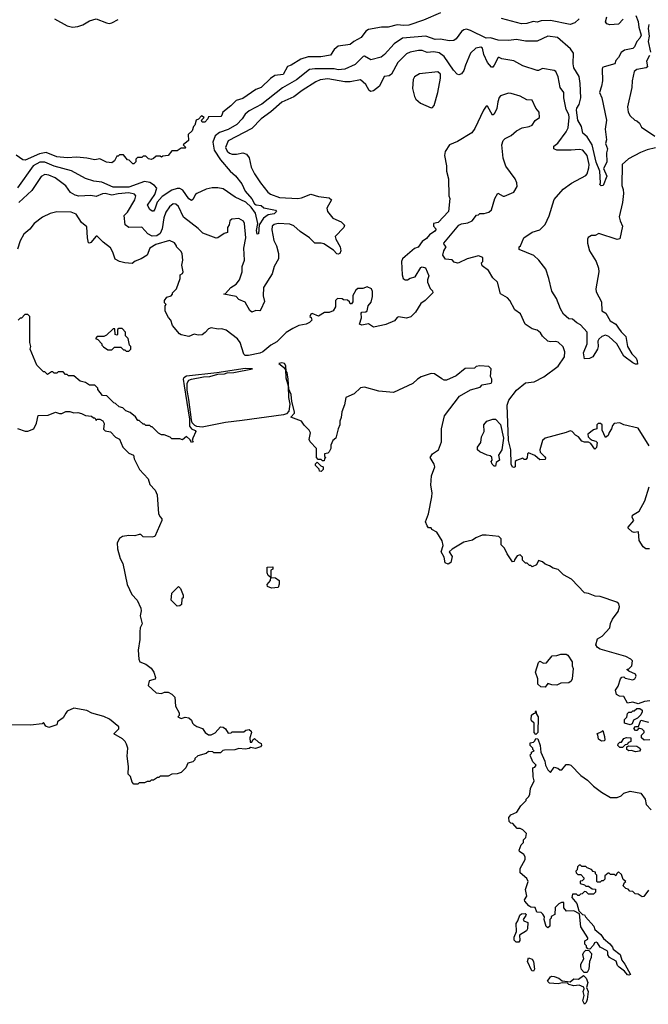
# Model space of a CAD drawing. Extents: x 2210602 to 2357277, y 510288 to 673808.
# Tile 411 of 464: x 2323992 to 2328793, y 636598 to 644122. Entities that reach past the tile are written whole.
import ezdxf

# ---------------------------------------------------------------- set-up
doc = ezdxf.new("R2010")
doc.units = 0

msp = doc.modelspace()

# ---------------------------------------------------------------- linework, layer by layer
at = {"layer": '0CON05XD'}
for points in [[(2327205.9, 644174.1), (2327075, 644117.5), (2326965, 644080.5), (2326927, 644077), (2326875, 644082), (2326805, 644064.2), (2326756.1, 644063.9), (2326655, 644046.2), (2326635, 644033.3), (2326598.8, 643985), (2326544.2, 643955.8), (2326515, 643931.2), (2326425, 643918.8), (2326393.3, 643895), (2326365, 643850), (2326292.3, 643837.7), (2326195, 643838.8), (2326139.7, 643820.3), (2326065, 643773.3), (2326036.4, 643763.6), (2326005, 643703.8), (2325940, 643695), (2325907, 643673), (2325835, 643603.3), (2325795, 643587.5), (2325695, 643520), (2325646.4, 643503.6), (2325605, 643462.5), (2325543.6, 643416.4), (2325537, 643393), (2325527, 643383), (2325435, 643380), (2325430, 643365), (2325405, 643340), (2325385, 643340), (2325380, 643355), (2325400, 643375), (2325381.7, 643388.3), (2325358.3, 643361.7), (2325340, 643355), (2325330, 643315), (2325320, 643305), (2325308.3, 643271.7), (2325280, 643245), (2325281.7, 643198.3), (2325240, 643165), (2325260, 643145), (2325255, 643140), (2325225, 643140), (2325195, 643120), (2325155, 643120), (2325127, 643083), (2325085, 643080), (2325075, 643072.5), (2325065, 643080), (2325035, 643080), (2325015, 643060), (2324995, 643052.5), (2324975, 643057.5), (2324955, 643080), (2324935, 643080), (2324925, 643070), (2324891.7, 643068.3), (2324880, 643055), (2324880, 643035), (2324865, 643020), (2324855, 643020), (2324828.3, 643048.3), (2324815, 643050), (2324785, 643090), (2324755, 643090), (2324745, 643080), (2324735, 643080), (2324716.4, 643043.6), (2324695, 643027.5), (2324655, 643032.5), (2324605, 643057.5), (2324565, 643050), (2324505, 643063.8), (2324428.8, 643071.2)], [(2328698.4, 644155), (2328715, 644108), (2328719.8, 644065), (2328737.4, 644005), (2328728.1, 643981.9), (2328705.8, 643954.2), (2328687.5, 643915), (2328675, 643902), (2328611.2, 643888.8), (2328585, 643872), (2328565, 643832.5), (2328545, 643810), (2328536.1, 643783.9), (2328455, 643762.9), (2328443.8, 643756.2), (2328439.4, 643745), (2328442.5, 643655), (2328436.5, 643613.5), (2328420, 643565), (2328437.1, 643525), (2328474.2, 643355), (2328462.5, 643285), (2328473.3, 643205), (2328466.2, 643175), (2328480.8, 643135), (2328474.3, 643105), (2328476.5, 643033.5), (2328450, 642985), (2328475.8, 642925), (2328447.5, 642855), (2328433, 642853), (2328423.3, 642863.3), (2328427.5, 642875), (2328423.8, 642965), (2328395, 643033.8), (2328364.6, 643165), (2328325, 643226), (2328294, 643255), (2328281.4, 643305), (2328255.7, 643355), (2328245, 643430), (2328247.1, 643445), (2328265.4, 643474.6), (2328278, 643525), (2328273.6, 643633.6), (2328265, 643687.5), (2328224, 643755), (2328218, 643785), (2328222.5, 643865), (2328199.7, 643899.7), (2328100, 643985), (2328025, 643996.4), (2327945, 643958.9), (2327855, 643957.8), (2327785, 643970.6), (2327725, 643961.9), (2327646.7, 643966.7), (2327587.5, 643982.5), (2327555, 643981.9), (2327435, 644040), (2327405, 644048.9), (2327385, 644045.7), (2327365, 644030.8), (2327325, 643976.7), (2327307.3, 643962.7), (2327275, 643959.4), (2327203.9, 643973.9), (2327165, 643970), (2327095, 643995.7), (2326915, 643980.6), (2326852.2, 643937.8), (2326778, 643855), (2326752.5, 643835), (2326675, 643816), (2326625, 643842), (2326615, 643840), (2326555, 643778.6), (2326474.2, 643744.2), (2326425, 643740), (2326395, 643745.4), (2326245, 643747.5), (2326205, 643741.8), (2326105, 643662.7), (2325998.8, 643601.2), (2325842.6, 643477.4), (2325744.8, 643425.2), (2325715, 643400), (2325690.5, 643365), (2325649.9, 643320.1), (2325585, 643282.5), (2325518.9, 643261.1), (2325484.7, 643235.3), (2325466.8, 643185), (2325476.9, 643125), (2325525, 643051.9), (2325600.6, 642965), (2325639.6, 642929.6), (2325687.7, 642867.7), (2325715, 642812.5), (2325765, 642754), (2325785.6, 642715.6), (2325797.3, 642707.3), (2325835, 642700.8), (2325857.5, 642685), (2325946.7, 642666.7), (2325953.8, 642655), (2325935, 642638.6), (2325888.6, 642631.4), (2325854, 642606), (2325820, 642555), (2325815.7, 642485), (2325805, 642482.5), (2325801.2, 642511.2), (2325810, 642565), (2325793.4, 642643.4), (2325759.8, 642689.8), (2325718, 642728), (2325636.9, 642766.9), (2325545, 642830), (2325505, 642838.1), (2325461.7, 642838.3), (2325415, 642825.7), (2325345.6, 642794.4), (2325334, 642785), (2325315, 642746.7), (2325305, 642741.2), (2325285, 642752.5), (2325238.8, 642818.8), (2325215, 642832.2), (2325195, 642832.5), (2325155, 642818.2), (2325080.3, 642769.7), (2325041.8, 642728.2), (2325025, 642673.3), (2325015, 642657.5), (2325005, 642657.5), (2324985, 642672.5), (2324968.8, 642705), (2325023, 642787), (2325038.6, 642835), (2325022.9, 642855), (2324985, 642876.9), (2324945, 642886.2), (2324825, 642842.3), (2324705, 642842.9), (2324620.5, 642880.5), (2324558, 642888), (2324495, 642908.6), (2324387.5, 642967.5), (2324255, 643003.3), (2324185, 643033.8), (2324145, 643033.9), (2324095.3, 643004.7), (2323975, 642836.2)], [(2324257.7, 644127.7), (2324354.1, 644074.1), (2324395, 644063.8), (2324435, 644068.8), (2324475, 644083.8), (2324525, 644113.8), (2324575, 644128.8), (2324655, 644098.8), (2324675, 644094), (2324695, 644098.8), (2324745, 644123.3)], [(2328265, 644128.8), (2328232.1, 644097.9), (2328195, 644084), (2328045, 644114.6), (2327975, 644114.4), (2327945, 644102.1), (2327913, 644107), (2327865, 644093.6), (2327825, 644091.1), (2327671.2, 644131.2)], [(2328600.8, 644125), (2328565, 644088.6), (2328498.1, 644081.9), (2328475, 644090), (2328466.7, 644105), (2328476.7, 644145)], [(2328796.7, 644085), (2328790.6, 644055), (2328798.5, 643995), (2328791.8, 643955), (2328808.9, 643875)], [(2328783.8, 643126.2), (2328732.3, 643107.7), (2328641.7, 643058.3), (2328594.2, 643015.8), (2328590.8, 642855), (2328602, 642825), (2328604.3, 642795), (2328596.1, 642723.9), (2328570, 642615), (2328576.7, 642585), (2328596.2, 642545), (2328575, 642447.5), (2328555, 642441.2), (2328415, 642487.5), (2328387, 642473), (2328358.3, 642471.7), (2328333.6, 642456.4), (2328327.5, 642445), (2328327.5, 642415), (2328342.5, 642355), (2328393.6, 642273.6), (2328413, 642223), (2328416, 642195), (2328391.2, 642065), (2328395, 642042.5), (2328435.7, 641965), (2328437.7, 641897.7), (2328468.3, 641878.3), (2328501.7, 641821.7), (2328545.6, 641795.6), (2328566, 641765), (2328585, 641736.2), (2328621.2, 641701.2), (2328634, 641625), (2328667.7, 641567.7), (2328699.2, 641535), (2328708, 641515), (2328709.3, 641490.7), (2328695, 641488.8), (2328675, 641498.6), (2328605, 641550.8), (2328552, 641645), (2328490.6, 641700.6), (2328465, 641710.6), (2328437.9, 641702.1), (2328415, 641680), (2328407.5, 641665), (2328410.8, 641625), (2328405.8, 641605), (2328368.8, 641545), (2328343.9, 641533.9), (2328305, 641530), (2328298, 641575), (2328326.9, 641645), (2328326, 641735), (2328275, 641790), (2328245.7, 641805.7), (2328215, 641833.3), (2328185, 641836.7), (2328145, 641872.5), (2328122.3, 641912.3), (2328091.2, 641991.2), (2328055, 642047.5), (2328032.9, 642145), (2328009.2, 642215), (2327957.1, 642285), (2327919.8, 642319.8), (2327807.5, 642365), (2327807.5, 642385), (2327817.5, 642395), (2327842.5, 642455), (2327905, 642497.5), (2327963.6, 642516.4), (2328003.9, 642556.1), (2328035, 642622.5), (2328073.2, 642746.8), (2328142.1, 642827.9), (2328205, 642872.5), (2328315, 642931.2), (2328325.8, 642945), (2328339.3, 642990.7), (2328340.5, 643015), (2328325.4, 643085), (2328293.8, 643125), (2328265, 643131.1), (2328204.5, 643124.5), (2328095, 643124), (2328071.2, 643135), (2328072, 643155), (2328101.7, 643178.3), (2328165, 643264), (2328180, 643295), (2328189.3, 643375), (2328185, 643398), (2328166, 643436), (2328148.9, 643525), (2328147.5, 643565), (2328120.8, 643605), (2328104.3, 643685), (2328085.7, 643725.7), (2328075, 643733.8), (2327985, 643750), (2327955, 643733.3), (2327943.6, 643733.6), (2327835, 643770), (2327765, 643806.7), (2327673.6, 643823.6), (2327655, 643832.5), (2327645, 643832.5), (2327616.2, 643773.8), (2327605, 643760), (2327595, 643759.2), (2327565, 643794.3), (2327536.9, 643855), (2327525.7, 643905), (2327515, 643912.5), (2327476.7, 643905), (2327434.4, 643865.6), (2327395.7, 643775), (2327385, 643732.5), (2327365, 643707.5), (2327345, 643700), (2327332.5, 643705), (2327304, 643735), (2327235, 643840.8), (2327195, 643870), (2327155, 643875.8), (2327105, 643870.8), (2327065.5, 643885.5), (2327036.8, 643886.8), (2326975, 643874.3), (2326945, 643860), (2326878.9, 643795), (2326831.2, 643705), (2326815, 643694), (2326775, 643688.8), (2326738.8, 643615), (2326695, 643578.8), (2326675, 643573.3), (2326660, 643580), (2326636.4, 643626.4), (2326595, 643661.4), (2326515, 643647.5), (2326475, 643647.7), (2326345, 643671.1), (2326288, 643662), (2326255, 643647.8), (2326148.5, 643581.5), (2326086.4, 643533.6), (2325995, 643492.2), (2325911.1, 643418.9), (2325836.7, 643365), (2325765, 643291.2), (2325584.5, 643195.5), (2325563.3, 643145), (2325576.4, 643116.4), (2325595, 643100.8), (2325614.4, 643094.4), (2325646.9, 643093.1), (2325695, 643103.8), (2325725, 643093.3), (2325745, 643067.5), (2325760.8, 642995), (2325785, 642943.8), (2325830.6, 642875), (2325887.1, 642805), (2325908.3, 642788.3), (2325975, 642762.2), (2326115, 642755.6), (2326145, 642760.6), (2326215, 642788.8), (2326275, 642770.8), (2326355, 642761.2), (2326372.5, 642745), (2326337.7, 642682.3), (2326342, 642655), (2326384.4, 642604.4), (2326446.1, 642576.1), (2326473, 642553), (2326467.5, 642535), (2326402.5, 642465), (2326406.7, 642445), (2326438.8, 642385), (2326443.6, 642356.4), (2326437.5, 642335), (2326425, 642330), (2326415, 642333.8), (2326389.8, 642359.8), (2326315, 642408), (2326293.9, 642413.9), (2326245, 642413.8), (2326205, 642453.8), (2326133.2, 642503.2), (2326085, 642547.1), (2326055, 642558.5), (2325965, 642564.5), (2325935, 642557.8), (2325919.2, 642545), (2325916.9, 642515), (2325932.9, 642435), (2325954.4, 642394.4), (2325968.8, 642335), (2325967.5, 642295), (2325936, 642235), (2325921.2, 642178.8), (2325852.9, 642075), (2325851.7, 642011.7), (2325860.7, 641969.3), (2325833.6, 641906.4), (2325825, 641897.5), (2325795, 641900), (2325765, 641887.5), (2325749.3, 641899.3), (2325713, 641963), (2325665, 641983.3), (2325646.1, 642006.1), (2325550, 642025), (2325565, 642030), (2325603.8, 642075), (2325645, 642101.2), (2325670.8, 642135), (2325690, 642195), (2325692, 642235), (2325708, 642285), (2325702.9, 642375), (2325720, 642455), (2325709.2, 642565), (2325701.7, 642581.7), (2325665, 642603.8), (2325611.7, 642598.3), (2325597.5, 642585), (2325592.5, 642555), (2325580, 642535), (2325580, 642495), (2325553, 642487), (2325506.1, 642453.9), (2325491.7, 642451.7), (2325389.5, 642489.5), (2325355, 642526.7), (2325243.4, 642613.4), (2325205, 642694), (2325185, 642711.4), (2325165, 642714.2), (2325135, 642691.2), (2325108.3, 642651.7), (2325093.3, 642606.7), (2325080.7, 642525), (2325065, 642487.3), (2325040.4, 642469.6), (2325005, 642467.1), (2324970, 642485), (2324925, 642536.7), (2324825, 642534.3), (2324798, 642555), (2324791.2, 642625), (2324815, 642652), (2324872.7, 642745), (2324878.1, 642775), (2324869.4, 642789.4), (2324825, 642798.8), (2324745, 642792.3), (2324695, 642780.5), (2324645, 642792.5), (2324625, 642792.2), (2324575, 642771.9), (2324535, 642779.4), (2324445, 642772.7), (2324415, 642780.5), (2324380.2, 642800.2), (2324345, 642852), (2324262.3, 642912.3), (2324215, 642934), (2324185, 642939.2), (2324155, 642924.2), (2324083.9, 642816.1), (2323985, 642723.8)], [(2328802.6, 643847.4), (2328780, 643805), (2328787.1, 643762.9), (2328776.9, 643753.1), (2328705, 643742), (2328685.8, 643725), (2328669.3, 643655), (2328667.8, 643605), (2328633.8, 643455), (2328638, 643415), (2328655, 643386.2), (2328690, 643355), (2328705, 643350), (2328725, 643330), (2328740.7, 643300.7), (2328843, 643233)], [(2327135, 643447.5), (2327145, 643450), (2327157.5, 643465), (2327184.2, 643565), (2327206.9, 643675), (2327205.6, 643705), (2327185, 643722.5), (2327045, 643708.8), (2327006.7, 643685), (2326996.2, 643665), (2326992, 643595), (2327006.7, 643535), (2327017.5, 643515), (2327053, 643483), (2327135, 643447.5)], [(2328800, 640865), (2328715, 641000), (2328605.8, 641025.8), (2328575, 641040), (2328533, 641037), (2328518.3, 641021.7), (2328512.5, 640995), (2328493, 640967), (2328487.5, 640945), (2328465, 640930), (2328440, 640985), (2328440, 641025), (2328427, 641037), (2328410, 641035), (2328400, 641025), (2328400, 640995), (2328375, 640986.7), (2328332, 640955), (2328333.8, 640935), (2328348.3, 640918.3), (2328365, 640907.5), (2328391.7, 640901.7), (2328401.7, 640891.7), (2328397, 640853), (2328385, 640840), (2328353, 640883), (2328335, 640892.5), (2328305, 640892.5), (2328285, 640900), (2328260, 640935), (2328237, 640947), (2328212.5, 640975), (2328195, 640980), (2328165, 640966.2), (2328005, 640923.3), (2327984.2, 640905.8), (2327964.1, 640835.9), (2327966.2, 640816.2), (2328000, 640785), (2328006.7, 640773.3), (2328005, 640760), (2327965, 640757.5), (2327925, 640792.5), (2327878.3, 640811.7), (2327870, 640805), (2327867, 640773), (2327858.3, 640761.7), (2327845, 640760), (2327835, 640770), (2327785, 640753.3), (2327776.7, 640745), (2327776.7, 640705), (2327765, 640698.8), (2327755, 640701.2), (2327744.3, 640725.7), (2327743.8, 640835), (2327724.1, 640905.9), (2327714.4, 641175.6), (2327728, 641215), (2327785, 641290), (2327855, 641346.7), (2327920, 641355), (2327995, 641393.3), (2328105.5, 641474.5), (2328151.9, 641545), (2328155.8, 641585), (2328141.7, 641621.7), (2328105, 641658), (2328085, 641663.8), (2328045, 641660), (2328026.4, 641666.4), (2327985, 641702.5), (2327969.3, 641729.3), (2327945, 641750), (2327905, 641760), (2327852.5, 641795), (2327817.5, 641875), (2327772.5, 641905), (2327736.1, 641976.1), (2327716.4, 641996.4), (2327665, 642027.5), (2327640, 642115), (2327605, 642150), (2327572.5, 642205), (2327525, 642240), (2327520, 642265), (2327530, 642275), (2327530, 642305), (2327495, 642316.7), (2327410, 642295), (2327347, 642263), (2327335, 642262.5), (2327310, 642270), (2327295, 642287.5), (2327245, 642292.5), (2327223.6, 642323.6), (2327230, 642355), (2327250, 642385), (2327233, 642403), (2327232.5, 642415), (2327345, 642552.5), (2327365, 642561.2), (2327415, 642568.8), (2327447.5, 642585), (2327481.7, 642628.3), (2327495, 642630), (2327505, 642640), (2327538.3, 642641.7), (2327575, 642650), (2327595, 642670), (2327620.8, 642755), (2327643.6, 642796.4), (2327685, 642772.5), (2327695, 642772.5), (2327766.1, 642803.9), (2327791.7, 642848.3), (2327790, 642875), (2327776.7, 642905), (2327703.9, 643003.9), (2327683.3, 643065), (2327673.3, 643165), (2327685, 643200), (2327700, 643215), (2327745, 643237.5), (2327785, 643273.3), (2327830, 643295), (2327883.9, 643306.1), (2327905, 643316.7), (2327928.8, 643351.2), (2327962.5, 643375), (2327960, 643415), (2327935, 643446.7), (2327905, 643506.2), (2327865, 643508.8), (2327815, 643538.8), (2327745, 643558.8), (2327725, 643560), (2327695, 643551.2), (2327665, 643540), (2327655, 643527.5), (2327642.9, 643495), (2327636.2, 643443.8), (2327615, 643400), (2327601.7, 643391.7), (2327565, 643460), (2327555, 643460), (2327535, 643430), (2327468.3, 643291.7), (2327445, 643257.5), (2327335, 643190), (2327273.6, 643166.4), (2327242.5, 643115), (2327237.5, 643085), (2327252.5, 643005), (2327252.5, 642965), (2327267.5, 642905), (2327270, 642775), (2327277.5, 642755), (2327267.5, 642655), (2327188.3, 642571.7), (2327152.5, 642565), (2327152.5, 642545), (2327171.7, 642521.7), (2327163.3, 642505), (2327121.2, 642478.8), (2327099.5, 642450.5), (2327065, 642426.7), (2327035, 642383.3), (2327006.4, 642373.6), (2326935, 642313.3), (2326916.7, 642295), (2326908.8, 642275), (2326912.3, 642172.3), (2326920, 642145), (2326935, 642133.3), (2326955, 642133.3), (2326975, 642146.7), (2327013, 642157), (2327055, 642227.5), (2327065, 642232.5), (2327090, 642225), (2327116.7, 642165), (2327106, 642135), (2327107.5, 642115), (2327127.5, 642067.5), (2327145, 642050), (2327146.7, 642035), (2327087.5, 641975), (2327055, 641953.8), (2327015, 641887.5), (2326979.7, 641850.3), (2326945, 641842), (2326885, 641850), (2326874, 641846), (2326855, 641820), (2326787.3, 641792.7), (2326755, 641786.2), (2326695, 641771.2), (2326655, 641798.8), (2326605, 641788.8), (2326587.5, 641795), (2326603.6, 641843.6), (2326600.5, 641879.5), (2326605, 641886.7), (2326635, 641890), (2326645, 641897.5), (2326653.3, 641935), (2326675.9, 641964.1), (2326686.2, 642006.2), (2326686.7, 642045), (2326680, 642065), (2326645, 642080), (2326613, 642067), (2326575, 642066.7), (2326560, 642055), (2326537.5, 642015), (2326536.7, 641965), (2326525, 641950), (2326515, 641950), (2326510, 641965), (2326495, 641977.5), (2326465, 641980), (2326455, 641990), (2326418.3, 641991.7), (2326403, 641977), (2326403, 641927), (2326385, 641897.5), (2326356.4, 641883.6), (2326320, 641885), (2326275, 641857.5), (2326226.1, 641876.1), (2326215, 641872.5), (2326207.5, 641855), (2326217.5, 641845), (2326222.5, 641825), (2326205, 641806.7), (2326180, 641795), (2326125, 641783.8), (2326077.3, 641762.7), (2326028.3, 641731.7), (2325955, 641660), (2325910, 641635), (2325850, 641585), (2325825, 641574.2), (2325740, 641555), (2325715, 641556), (2325705, 641566.7), (2325675.4, 641655.4), (2325655, 641683.8), (2325568.8, 641748.8), (2325535, 641760), (2325507, 641757), (2325453.6, 641766.4), (2325435, 641760), (2325409.5, 641730.5), (2325385.9, 641714.1), (2325355, 641711.2), (2325325, 641718), (2325285, 641701.2), (2325225, 641713.8), (2325211.7, 641721.7), (2325160, 641785), (2325146.1, 641826.1), (2325127.5, 641845), (2325102.5, 641895), (2325102.5, 641935), (2325110, 641945), (2325098.3, 641958.3), (2325097.5, 641975), (2325115, 642002.5), (2325148.3, 642011.7), (2325160, 642025), (2325160, 642035), (2325190, 642065), (2325217.5, 642145), (2325218.3, 642171.7), (2325236.4, 642183.6), (2325240, 642195), (2325230, 642245), (2325237.5, 642285), (2325231.7, 642331.7), (2325225, 642350), (2325190, 642385), (2325190, 642395), (2325175, 642417.5), (2325135, 642433.3), (2325032.5, 642405), (2324986.7, 642375), (2324965, 642322.5), (2324920, 642295), (2324873, 642277), (2324851.7, 642258.3), (2324795, 642263.3), (2324755, 642273.8), (2324720.7, 642290.7), (2324703.3, 642345), (2324685, 642377.5), (2324630.7, 642420.7), (2324585, 642467.5), (2324575, 642467.5), (2324535, 642420), (2324525, 642413.3), (2324517, 642417), (2324509.2, 642455), (2324505, 642540), (2324465, 642573.3)], [(2328848.3, 643141.7), (2328783.8, 643126.2)], [(2324428.8, 643071.2), (2324355, 643066), (2324275, 643074.5), (2324195, 643106.4), (2324142.2, 643097.8), (2324035, 643048), (2324015, 643052), (2323965.7, 643085.7)], [(2324465, 642573.3), (2324422.5, 642635), (2324385, 642650), (2324275, 642653.3), (2324225, 642640), (2324166.4, 642613.6), (2324102.5, 642565), (2324069.5, 642520.5), (2324025, 642483.3), (2323995, 642432.5), (2323975, 642367.5)], [(2327190, 640835), (2327214.4, 640895), (2327214.3, 640995), (2327236.2, 641095), (2327350, 641245), (2327435, 641292.5), (2327507.5, 641315), (2327525, 641332.5), (2327592.5, 641345), (2327597.5, 641355), (2327597.5, 641375), (2327587.5, 641395), (2327592.5, 641455), (2327575, 641472.5), (2327505, 641477.5), (2327478.3, 641471.7), (2327465, 641460), (2327395, 641457.5), (2327325, 641400), (2327251.7, 641368.3), (2327235, 641367.5), (2327215, 641377.5), (2327160, 641415), (2327135, 641417.5), (2327058.3, 641391.7), (2327030, 641375), (2326995, 641342.5), (2326846.4, 641273.6), (2326735, 641283.3), (2326625, 641312.5), (2326595, 641307.5), (2326546.1, 641263.9), (2326482.5, 641235), (2326471.7, 641178.3), (2326452.5, 641125), (2326447, 641083), (2326437.5, 641055), (2326437.5, 641025), (2326423.3, 640995), (2326407.5, 640925), (2326383, 640907), (2326368.3, 640871.7), (2326367.5, 640845), (2326355, 640820), (2326345, 640810), (2326320, 640805), (2326320, 640785), (2326330, 640775), (2326320, 640765), (2326318.3, 640751.7), (2326305, 640750), (2326295, 640760), (2326271.7, 640761.7), (2326260, 640775), (2326260, 640845), (2326210, 640895), (2326203, 640913), (2326212.5, 640965), (2326202.5, 640985), (2326163.6, 641023.6), (2326143.6, 641053.6), (2326062.5, 641085), (2326091.2, 641115), (2326092, 641125), (2326071.2, 641205), (2326065, 641257.5), (2326048.3, 641298.3), (2326043.3, 641375), (2326035.7, 641425), (2326027, 641437), (2326025, 641477.5), (2326015, 641495.7), (2325995, 641498.6), (2325970, 641495), (2326007.3, 641467.3), (2326023.3, 641445), (2326024.4, 641385), (2326043, 641323), (2326044.4, 641235), (2326054.2, 641185), (2326048.7, 641131.3), (2326029.4, 641110.6), (2326007.7, 641102.3), (2325690.3, 641059.7), (2325565, 641043.1), (2325385, 641008.8), (2325345, 641012), (2325330, 641020), (2325310, 641040), (2325303.3, 641063.3), (2325285, 641220), (2325270.5, 641290.5), (2325270, 641345), (2325282.6, 641367.4), (2325304.3, 641375.7), (2325395, 641391.9), (2325445, 641394.4), (2325505, 641414), (2325555, 641414.4), (2325577, 641423), (2325626.4, 641426.4), (2325770, 641455), (2325715, 641455.7), (2325497.5, 641422.5), (2325265, 641398.1), (2325245, 641386.2), (2325240.8, 641375), (2325248, 641325), (2325288.3, 641068.3), (2325290, 641015), (2325304.4, 640994.4), (2325333.3, 640983.3), (2325336.7, 640975), (2325313.3, 640925), (2325310, 640905), (2325317.5, 640895), (2325305, 640890), (2325292.5, 640915), (2325265, 640937.5), (2325235, 640910), (2325215, 640920), (2325155, 640920), (2325141.7, 640931.7), (2325095, 640950), (2325075, 640950), (2325053, 640963), (2325005, 641010), (2324995, 641010), (2324985, 641020), (2324955, 641020), (2324945, 641030), (2324935, 641030), (2324905, 641060), (2324895, 641060), (2324876.4, 641086.4), (2324835, 641120), (2324803, 641133), (2324780, 641155), (2324753, 641163), (2324725, 641190), (2324710, 641195), (2324658.3, 641248.3), (2324625, 641250), (2324590, 641295), (2324590, 641305), (2324565, 641330), (2324525, 641330), (2324495, 641350), (2324455, 641360), (2324405, 641400), (2324365, 641400), (2324355, 641410), (2324341.7, 641411.7), (2324325, 641430), (2324285, 641430), (2324275, 641420), (2324255, 641420), (2324245, 641430), (2324235, 641430), (2324205, 641410), (2324185, 641430), (2324175, 641430), (2324123, 641483), (2324073, 641603), (2324077.5, 641625), (2324070, 641655), (2324070, 641855), (2324055, 641870), (2324031.7, 641868.3), (2324005, 641840), (2323995, 641840), (2323980, 641825)], [(2324825, 641590), (2324840, 641605), (2324840, 641625), (2324830, 641635), (2324820, 641685), (2324800, 641705), (2324800, 641735), (2324775, 641762.5), (2324748.3, 641761.7), (2324740, 641755), (2324740, 641715), (2324735, 641710), (2324720, 641715), (2324718.3, 641758.3), (2324705, 641760), (2324655, 641710), (2324635, 641700), (2324585, 641700), (2324570, 641685), (2324588.3, 641678.3), (2324620, 641645), (2324620, 641635), (2324631.7, 641621.7), (2324665, 641600), (2324695, 641600), (2324715, 641620), (2324765, 641620), (2324785, 641600), (2324795, 641600), (2324805, 641590), (2324825, 641590)], [(2323975, 640997.5), (2324035, 640977.5), (2324055, 640977.5), (2324100, 640995), (2324121.7, 641038.3), (2324133, 641097), (2324209.3, 641100.7), (2324265, 641122.5), (2324295, 641112.5), (2324315, 641113.3), (2324345, 641127.5), (2324375, 641127.5), (2324405, 641117.5), (2324435, 641120), (2324465, 641113.3), (2324495, 641097.5), (2324541.7, 641091.7), (2324555, 641080), (2324565, 641080), (2324575, 641060), (2324585, 641070), (2324605, 641070), (2324626.4, 641056.4), (2324637.5, 641035), (2324631.7, 640991.7), (2324645, 640980), (2324685, 640972.5), (2324725, 640932.5), (2324755, 640917.5), (2324780, 640855), (2324825, 640810), (2324860, 640795), (2324867.5, 640765), (2324907.5, 640685), (2324972.5, 640612.5), (2324985, 640570), (2325027, 640527), (2325041.7, 640491.7), (2325052.5, 640345), (2325065, 640322.5), (2325077, 640307), (2325076.7, 640295), (2325025, 640172.5), (2325005, 640166.7), (2324935, 640170), (2324917, 640187), (2324905, 640187.5), (2324871.7, 640178.3), (2324825, 640180), (2324778.3, 640171.7), (2324753.6, 640156.4), (2324737.5, 640125), (2324738.3, 640078.3), (2324760, 640005), (2324778.8, 639965), (2324812, 639805), (2324849.5, 639729.5), (2324890, 639685), (2324916, 639625), (2324920, 639605), (2324912, 639565), (2324926.7, 639505), (2324913.3, 639475), (2324908.8, 639445), (2324908.8, 639385), (2324896.7, 639305), (2324902.5, 639235), (2324910, 639215), (2324955, 639196.7), (2324995.7, 639165.7), (2325015.9, 639135.9), (2325030, 639095), (2325027, 639083), (2324980.5, 639069.5), (2324973.8, 639035), (2325035, 638977.5), (2325075, 638972.5), (2325098.3, 638981.7), (2325125, 638982.5), (2325155, 638967.5), (2325177.5, 638945), (2325182.5, 638875), (2325210, 638825), (2325210, 638805), (2325200, 638795), (2325225, 638782.5), (2325255, 638792.5), (2325285, 638787.5), (2325305, 638770), (2325312.5, 638745), (2325322.5, 638735), (2325345, 638720), (2325387.5, 638705), (2325407.5, 638675), (2325435, 638657.5), (2325455, 638657.5), (2325485, 638672.5), (2325525, 638717.5), (2325545, 638716.7), (2325563, 638703), (2325585, 638670), (2325607, 638673), (2325615, 638680), (2325705, 638680), (2325718.3, 638691.7), (2325745, 638697.5), (2325760, 638685), (2325762.5, 638675), (2325750, 638635), (2325751.7, 638601.7), (2325765, 638600), (2325771.7, 638618.3), (2325785, 638630), (2325815, 638600), (2325835, 638590), (2325840, 638575), (2325830, 638565), (2325793, 638553), (2325755, 638560), (2325745, 638552.5), (2325715, 638547.5), (2325665, 638552.5), (2325635, 638543.3), (2325555, 638540), (2325543, 638537), (2325525, 638520), (2325475, 638520), (2325467, 638527), (2325435, 638530), (2325417, 638513), (2325353, 638497), (2325330, 638475), (2325330, 638465), (2325315, 638450), (2325275, 638440), (2325260, 638405), (2325225, 638370), (2325195, 638360), (2325153, 638357), (2325125, 638340), (2325065, 638340), (2325055, 638330), (2325045, 638330), (2325015, 638310), (2324995, 638310), (2324985, 638300), (2324965, 638300), (2324945, 638290), (2324905, 638290), (2324895, 638280), (2324865, 638280), (2324850, 638295), (2324838.3, 638338.3), (2324820, 638355), (2324822.5, 638415), (2324812.5, 638495), (2324817.5, 638555), (2324807.5, 638585), (2324797.5, 638605), (2324776.4, 638626.4), (2324710, 638665), (2324748.3, 638701.7), (2324748.3, 638718.3), (2324677, 638777), (2324635, 638797.5), (2324543, 638823), (2324505, 638842.5), (2324405, 638860), (2324355, 638837.5), (2324345, 638822.5), (2324323, 638787), (2324280, 638755), (2324276.4, 638733.6), (2324215, 638714), (2324192.3, 638722.3), (2324175, 638750), (2324165, 638740), (2324075, 638731.2), (2323876.4, 638733.6)], [(2327625, 640710), (2327615, 640710), (2327600, 640725), (2327592.5, 640745), (2327600, 640755), (2327598.3, 640778.3), (2327585, 640790), (2327563, 640793), (2327505, 640820), (2327487.5, 640835), (2327487.5, 640855), (2327515, 640890), (2327520, 640935), (2327540, 640975), (2327537.5, 641025), (2327560, 641055), (2327605, 641070), (2327625, 641070), (2327665, 641027.5), (2327685.7, 640925), (2327674.2, 640835.8), (2327650, 640795), (2327656.7, 640755), (2327631.7, 640738.3), (2327625, 640710)], [(2328805, 638917.5), (2328765, 638912.5), (2328715, 638892.5), (2328675, 638907.5), (2328635, 638900), (2328605, 638950), (2328573, 638953), (2328550, 638965), (2328543, 638997), (2328561.7, 639028.3), (2328580, 639085), (2328591.7, 639098.3), (2328605, 639100), (2328615, 639090), (2328675, 639077.5), (2328690, 639085), (2328700, 639105), (2328695, 639120), (2328643, 639143), (2328630, 639155), (2328645, 639160), (2328667.5, 639185), (2328671.7, 639221.7), (2328660, 639235), (2328620, 639255), (2328425, 639312.5), (2328403.6, 639323.6), (2328392.5, 639345), (2328405, 639390), (2328439.3, 639410.7), (2328500, 639475), (2328503, 639507), (2328518.3, 639541.7), (2328561.7, 639598.3), (2328572.5, 639635), (2328568.3, 639658.3), (2328551.7, 639671.7), (2328425, 639713.3), (2328387, 639717), (2328335, 639737.5), (2328305, 639742.5), (2328206.4, 639846.4), (2328145, 639880), (2328105, 639920), (2328065, 639930), (2328038.3, 639948.3), (2328005, 639960), (2327985, 639980), (2327955, 639990), (2327940, 639955), (2327905, 639940), (2327895, 639950), (2327885, 639950), (2327868.3, 639968.3), (2327855, 639970), (2327831.7, 639991.7), (2327832.5, 640015), (2327815, 640032.5), (2327792.5, 640025), (2327770, 639995), (2327768.3, 639981.7), (2327755, 639980), (2327715, 640040), (2327695, 640082.5), (2327668.3, 640108.3), (2327670, 640155), (2327651.7, 640171.7), (2327555, 640183.3), (2327525, 640182.5), (2327475, 640162.5), (2327450, 640145), (2327385, 640130), (2327293.9, 640076.1), (2327272.5, 640055), (2327295, 640020), (2327285.6, 639974.4), (2327265, 639962), (2327242.3, 639972.3), (2327233.9, 640013.9), (2327210, 640055), (2327226.7, 640105), (2327219.5, 640139.5), (2327177.5, 640205), (2327140, 640225), (2327135, 640240), (2327115, 640240), (2327103, 640253), (2327090, 640285), (2327113.3, 640345), (2327138.8, 640475), (2327142, 640505), (2327130.8, 640565), (2327137.1, 640635), (2327162, 640705), (2327158, 640725), (2327128, 640775), (2327145, 640803.8), (2327190, 640835)], [(2326295, 640670), (2326281.7, 640671.7), (2326278.3, 640688.3), (2326250, 640715), (2326251.7, 640728.3), (2326265, 640740), (2326291.7, 640711.7), (2326310, 640705), (2326310, 640685), (2326295, 640670)], [(2328801.7, 640078.3), (2328775, 640077.5), (2328753.6, 640093.6), (2328723, 640143), (2328718.3, 640208.3), (2328685, 640202.5), (2328668.3, 640208.3), (2328640, 640235), (2328640, 640245), (2328682.5, 640295), (2328668.3, 640318.3), (2328673.3, 640335), (2328723.3, 640365), (2328765.8, 640445), (2328798.3, 640551.7)], [(2325915, 639776.7), (2325885, 639790), (2325883.3, 639805), (2325907.5, 639835), (2325910, 639860), (2325890, 639875), (2325882.5, 639895), (2325881.7, 639938.3), (2325925, 639940), (2325926.1, 639923.9), (2325910, 639915), (2325910, 639860), (2325945, 639857.5), (2325972.5, 639835), (2325973, 639807), (2325965, 639782.5), (2325915, 639776.7)], [(2325195, 639640), (2325150, 639685), (2325155, 639740), (2325205, 639790), (2325220, 639775), (2325240, 639725), (2325240, 639705), (2325230, 639695), (2325227, 639653), (2325215, 639642.5), (2325195, 639640)], [(2328005, 639020), (2327973, 639023), (2327950, 639045), (2327950, 639085), (2327932.5, 639135), (2327955, 639210), (2327965, 639220), (2327993.6, 639203.6), (2328015, 639207.5), (2328058.3, 639261.7), (2328095, 639262.5), (2328125, 639273.3), (2328165, 639273.3), (2328177.5, 639265), (2328212.5, 639215), (2328212.5, 639185), (2328220, 639165), (2328212.5, 639085), (2328203, 639067), (2328185, 639053.3), (2328125, 639052.5), (2328095, 639037.5), (2328055, 639040), (2328025, 639050), (2328005, 639020)], [(2327935, 638660), (2327920, 638675), (2327920, 638745), (2327900, 638765), (2327897.5, 638775), (2327901.7, 638808.3), (2327915, 638820), (2327928.3, 638821.7), (2327935, 638840), (2327940, 638815), (2327952.5, 638795), (2327950, 638675), (2327935, 638660)], [(2328655, 638732.5), (2328610, 638745), (2328610, 638775), (2328628.3, 638791.7), (2328635, 638820), (2328645, 638830), (2328665, 638830), (2328675, 638840), (2328685, 638840), (2328705, 638857.5), (2328727, 638857), (2328746.4, 638846.4), (2328747, 638833), (2328735, 638810), (2328710, 638785), (2328680, 638770), (2328668.3, 638741.7), (2328655, 638732.5)], [(2328805, 638617.5), (2328760, 638615), (2328740, 638635), (2328740, 638655), (2328760, 638675), (2328760, 638685), (2328745, 638700), (2328721.7, 638708.3), (2328705, 638690), (2328695, 638690), (2328682.5, 638705), (2328695, 638720), (2328718.3, 638721.7), (2328735, 638770), (2328795, 638752.5)], [(2328435, 638607.5), (2328413.6, 638623.6), (2328407.5, 638657.5), (2328400, 638665), (2328438.3, 638681.7), (2328445, 638690), (2328457.5, 638645), (2328460, 638615), (2328455, 638610), (2328435, 638607.5)], [(2328795, 637470), (2328758.3, 637421.7), (2328745, 637420), (2328715, 637440), (2328691.7, 637441.7), (2328675, 637460), (2328651.7, 637461.7), (2328638.3, 637478.3), (2328621.7, 637481.7), (2328601.7, 637501.7), (2328611.7, 637528.3), (2328620, 637535), (2328601.7, 637551.7), (2328588.3, 637588.3), (2328565, 637610), (2328551.7, 637598.3), (2328545, 637580), (2328535, 637590), (2328505, 637590), (2328495, 637600), (2328485, 637600), (2328461.7, 637578.3), (2328460, 637555), (2328448.3, 637541.7), (2328435, 637540), (2328425, 637530), (2328405, 637530), (2328400, 637535), (2328400, 637585), (2328390, 637595), (2328388.3, 637608.3), (2328371.7, 637611.7), (2328358.3, 637628.3), (2328325, 637640), (2328315, 637650), (2328285, 637650), (2328275, 637660), (2328265, 637660), (2328251.7, 637648.3), (2328250, 637625), (2328240, 637615), (2328241.7, 637601.7), (2328255, 637590), (2328278.3, 637588.3), (2328300, 637565), (2328300, 637555), (2328288.3, 637541.7), (2328271.7, 637538.3), (2328271.7, 637521.7), (2328305, 637510), (2328315, 637500), (2328335, 637500), (2328365, 637480), (2328388.3, 637478.3), (2328390, 637455), (2328375, 637440), (2328335, 637440), (2328318.3, 637458.3), (2328305, 637460), (2328288.3, 637441.7), (2328275, 637440), (2328265, 637430), (2328255, 637430), (2328245, 637440), (2328215, 637440), (2328210, 637415), (2328247, 637367), (2328261.7, 637311.7), (2328290, 637285), (2328305, 637280), (2328312.5, 637265), (2328377.5, 637195), (2328385, 637170), (2328430, 637130), (2328450.7, 637100.7), (2328499.3, 637059.3), (2328520, 637035), (2328525, 637020), (2328578.3, 636978.3), (2328590, 636935), (2328613.3, 636905), (2328656.7, 636825), (2328645, 636820), (2328635, 636824), (2328612, 636852), (2328570.3, 636880.3), (2328558, 636895), (2328547.7, 636927.7), (2328496, 636956), (2328482.5, 636975), (2328483.3, 636995), (2328477.5, 637005), (2328424.1, 637034.1), (2328405, 637067.5), (2328395, 637072.5), (2328381.7, 637068.3), (2328375, 637050), (2328345, 637020), (2328331.7, 637021.7), (2328320, 637035), (2328320, 637045), (2328308.3, 637058.3), (2328308.3, 637081.7), (2328330, 637095), (2328330, 637105), (2328278.3, 637188.3), (2328268.3, 637288.3), (2328225, 637311.2), (2328169.3, 637309.3), (2328146.7, 637335), (2328146.7, 637376.7), (2328130, 637375), (2328110, 637365), (2328081.7, 637338.3), (2328080, 637285), (2328051.7, 637268.3), (2328050, 637255), (2328040, 637245), (2328040, 637195), (2328025, 637182.5), (2328013, 637193), (2327997.5, 637245), (2328000, 637265), (2327986.7, 637286.7), (2327975, 637300), (2327941.7, 637301.7), (2327928.3, 637338.3), (2327895, 637340), (2327879.3, 637349.3), (2327850, 637385), (2327847.5, 637395), (2327866.2, 637423.8), (2327856, 637475), (2327876, 637535), (2327865, 637560), (2327813, 637603), (2327813.3, 637635), (2327852.5, 637705), (2327852.5, 637725), (2327843, 637743), (2327810, 637765), (2327807.5, 637775), (2327823, 637817), (2327840, 637835), (2327840, 637855), (2327857, 637873), (2327861.7, 637901.7), (2327835, 637930), (2327815, 637940), (2327791.7, 637941.7), (2327758.3, 637978.3), (2327741.7, 637981.7), (2327730, 637995), (2327727.5, 638025), (2327743.9, 638046.1), (2327790, 638065), (2327820, 638115), (2327860, 638155), (2327860, 638165), (2327880, 638185), (2327887, 638203), (2327893, 638247), (2327920, 638305), (2327912.5, 638335), (2327910, 638405), (2327925, 638410), (2327937.5, 638425), (2327911.7, 638451.7), (2327893, 638493), (2327890, 638505), (2327900, 638515), (2327900, 638525), (2327920, 638535), (2327910, 638545), (2327910, 638555), (2327890, 638575), (2327890, 638595), (2327915, 638600), (2327925, 638610), (2327935, 638630), (2327950, 638625), (2327967.5, 638575), (2327972.5, 638525), (2328002.5, 638455), (2328007.5, 638425), (2328025, 638390), (2328045, 638370), (2328075, 638410), (2328101.7, 638401.7), (2328118.3, 638388.3), (2328131.7, 638388.3), (2328165, 638430), (2328185, 638430), (2328200, 638425), (2328277, 638347), (2328329.3, 638309.3), (2328373.6, 638263.6), (2328435, 638217.5), (2328505, 638177.5), (2328555, 638177.5), (2328585, 638190), (2328605, 638210), (2328655, 638227.5), (2328735, 638210), (2328770, 638165), (2328777.5, 638125), (2328813.6, 638083.6)], [(2328595, 638560), (2328575, 638560), (2328560, 638575), (2328561.7, 638588.3), (2328575, 638600), (2328588.3, 638601.7), (2328605, 638630), (2328625, 638637.5), (2328660, 638635), (2328660, 638605), (2328641.7, 638598.3), (2328628.3, 638581.7), (2328615, 638580), (2328595, 638560)], [(2328695, 638526.7), (2328665, 638537.5), (2328643.6, 638533.6), (2328630, 638545), (2328630, 638565), (2328645, 638572.5), (2328705, 638570), (2328727.5, 638555), (2328732.5, 638545), (2328725, 638532.5), (2328695, 638526.7)], [(2327805, 637072.5), (2327783, 637073), (2327768.3, 637088.3), (2327768.3, 637111.7), (2327786.7, 637155), (2327784, 637215), (2327797.5, 637235), (2327810.7, 637279.3), (2327825, 637290), (2327851.7, 637291.7), (2327860, 637285), (2327857.5, 637275), (2327837.5, 637245), (2327842.5, 637235), (2327871.7, 637221.7), (2327870, 637175), (2327861.7, 637158.3), (2327810, 637125), (2327812.5, 637085), (2327805, 637072.5)], [(2327915, 636850), (2327904.3, 636854.3), (2327870, 636925), (2327877.5, 636952.5), (2327905, 636942.5), (2327915.6, 636925.6), (2327923.8, 636865), (2327915, 636850)], [(2328325, 636840), (2328301.7, 636841.7), (2328283, 636863), (2328277.5, 636885), (2328277.5, 636905), (2328300, 636945), (2328293, 636977), (2328300, 636995), (2328315, 637010), (2328338.3, 637008.3), (2328360, 636985), (2328357.5, 636955), (2328342.5, 636925), (2328337.5, 636865), (2328325, 636840)], [(2328305, 636597.5), (2328292, 636625), (2328303.3, 636665), (2328296.2, 636695), (2328303.3, 636715), (2328299.3, 636729.3), (2328265, 636743.3), (2328225, 636738.8), (2328185, 636750), (2328175, 636760), (2328135, 636762.5), (2328105, 636753.8), (2328038, 636758), (2328022.5, 636775), (2328045, 636807.5), (2328055, 636813.3), (2328075, 636811.2), (2328108.3, 636798.3), (2328135, 636777.5), (2328195, 636770), (2328225, 636791.2), (2328260.7, 636789.3), (2328298.3, 636818.3), (2328317, 636797), (2328330, 636765), (2328320, 636725), (2328333.8, 636695), (2328326.8, 636633.2), (2328318.3, 636611.7), (2328305, 636597.5)]]:
    msp.add_lwpolyline(points, dxfattribs=at)

doc.saveas('drawing.dxf')
